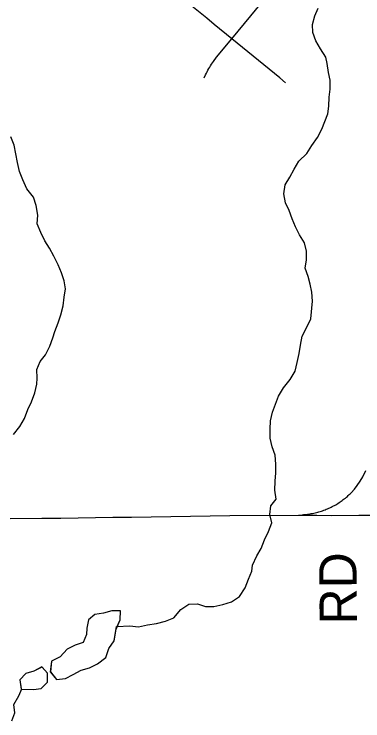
# Model space of a CAD drawing. Extents: x 0 to 34, y 0 to 22.
# Drawn here: x 4.023 to 4.288, y 16.545 to 17.083 of the extents above; entities that cross this region are included whole.
import ezdxf

# ---------------------------------------------------------------- set-up
doc = ezdxf.new("R2010")
doc.units = 0
for name, color, linetype in [('GM_X_County_Road', 7, 'Continuous'), ('GM_X_County_Road_Text', 7, 'Continuous'), ('GM_X_Minor_Lake', 7, 'Continuous'), ('GM_X_Minor_River', 7, 'Continuous'), ('GM_X_Township_Road', 7, 'Continuous')]:
    doc.layers.add(name, color=color, linetype=linetype)

msp = doc.modelspace()

# ---------------------------------------------------------------- linework, layer by layer
at = {"layer": 'GM_X_County_Road'}
for points in [[(4.23925, 16.70147), (4.24207, 16.70176), (4.24306, 16.70182), (4.24405, 16.7019), (4.24504, 16.702), (4.24602, 16.70212), (4.24701, 16.70225), (4.24798, 16.7024), (4.24896, 16.70256), (4.24994, 16.70275), (4.25091, 16.70295), (4.25188, 16.70317), (4.25284, 16.7034), (4.2538, 16.70365), (4.25475, 16.70392), (4.2557, 16.7042), (4.25665, 16.7045), (4.25759, 16.70482), (4.25852, 16.70515), (4.25945, 16.7055), (4.26037, 16.70587), (4.26129, 16.70625), (4.26219, 16.70665), (4.2631, 16.70706), (4.26399, 16.70749), (4.26488, 16.70794), (4.26576, 16.7084), (4.26663, 16.70888), (4.26749, 16.70937), (4.26834, 16.70987), (4.26919, 16.71039), (4.27002, 16.71093), (4.27085, 16.71148), (4.27166, 16.71204), (4.27247, 16.71262), (4.27326, 16.71321), (4.27405, 16.71382), (4.27482, 16.71444), (4.27559, 16.71507), (4.27634, 16.71571), (4.27708, 16.71638), (4.27781, 16.71705), (4.27853, 16.71773), (4.2792, 16.71844), (4.28174, 16.72128), (4.2838, 16.72389), (4.28601, 16.72726), (4.28808, 16.73053), (4.29031, 16.7355)], [(4.02021, 16.69885), (4.04429, 16.69913), (4.05869, 16.69922), (4.0981, 16.69978), (4.11241, 16.69996), (4.18717, 16.70107), (4.23925, 16.70147)], [(4.23925, 16.70147), (4.24572, 16.70137), (4.25309, 16.7013), (4.26422, 16.70121), (4.28499, 16.70134), (4.29571, 16.70137)]]:
    msp.add_lwpolyline(points, dxfattribs=at)
at = {"layer": 'GM_X_Minor_Lake'}
for points in [[(4.10101, 16.61559), (4.1037, 16.62167), (4.10392, 16.62851), (4.09747, 16.62874), (4.091, 16.62687), (4.08454, 16.62577), (4.07958, 16.6218), (4.07841, 16.61534), (4.07819, 16.61058), (4.07569, 16.60451), (4.06942, 16.60245), (4.06351, 16.59944), (4.05817, 16.59357), (4.05151, 16.59038), (4.05062, 16.58196)], [(4.10065, 16.61479), (4.1037, 16.62167), (4.10392, 16.62851), (4.09747, 16.62874), (4.091, 16.62687), (4.08454, 16.62577), (4.07958, 16.6218), (4.07841, 16.61534), (4.07819, 16.61058), (4.07569, 16.60451), (4.06942, 16.60245), (4.06351, 16.59944), (4.05817, 16.59357), (4.05151, 16.59038), (4.05066, 16.5823)], [(4.05089, 16.58201), (4.05542, 16.57647), (4.06207, 16.57719), (4.06798, 16.5802), (4.07407, 16.5834), (4.08035, 16.58527), (4.08644, 16.58828), (4.09292, 16.593), (4.09504, 16.59984), (4.09925, 16.6059), (4.10094, 16.61659)], [(4.05066, 16.5823), (4.05542, 16.57647), (4.06207, 16.57719), (4.06798, 16.5802), (4.07407, 16.5834), (4.08035, 16.58527), (4.08644, 16.58828), (4.09292, 16.593), (4.09504, 16.59984), (4.09925, 16.6059), (4.10065, 16.61479)], [(4.04428, 16.58597), (4.03817, 16.58265), (4.03209, 16.58097), (4.0275, 16.57605), (4.02844, 16.56906)], [(4.04408, 16.58585), (4.03817, 16.58265), (4.03209, 16.58097), (4.0275, 16.57605), (4.02842, 16.5692)], [(4.02844, 16.56906), (4.03791, 16.56877), (4.0438, 16.5695), (4.04858, 16.57423), (4.04842, 16.58107), (4.04428, 16.58597)], [(4.0289, 16.56904), (4.03791, 16.56877), (4.0438, 16.5695), (4.04858, 16.57423), (4.04842, 16.58107), (4.04436, 16.58587)]]:
    msp.add_lwpolyline(points, dxfattribs=at)
at = {"layer": 'GM_X_Minor_River'}
for points in [[(4.10113, 16.61659), (4.11118, 16.61731), (4.11764, 16.61639), (4.12447, 16.61793), (4.1313, 16.6191), (4.13813, 16.62084), (4.14439, 16.62333), (4.14987, 16.62963), (4.15593, 16.63364), (4.16238, 16.63386), (4.16866, 16.63198), (4.17493, 16.63181), (4.18176, 16.63336), (4.18821, 16.63547), (4.19446, 16.63949), (4.1986, 16.64616), (4.20123, 16.65264), (4.20367, 16.65874), (4.20422, 16.66349), (4.2076, 16.67035), (4.21081, 16.67607), (4.21344, 16.68255), (4.21644, 16.68903), (4.21907, 16.6955), (4.21752, 16.70196), (4.21825, 16.70843), (4.22222, 16.71358), (4.22123, 16.72043), (4.22158, 16.72727), (4.22212, 16.73374), (4.22209, 16.74021), (4.22149, 16.74705), (4.21918, 16.75351), (4.21782, 16.75997), (4.21779, 16.76682), (4.21795, 16.77329), (4.21943, 16.77976), (4.22394, 16.79195), (4.22789, 16.79824), (4.23299, 16.80454), (4.23676, 16.81102), (4.23825, 16.81749), (4.23974, 16.82434), (4.24066, 16.83081), (4.24195, 16.83766), (4.24553, 16.84433), (4.24873, 16.85081), (4.2498, 16.86413), (4.24939, 16.87097), (4.24822, 16.87706), (4.24668, 16.88295), (4.24437, 16.8894), (4.24529, 16.89568), (4.24526, 16.90234), (4.24371, 16.90861), (4.24007, 16.91468), (4.237, 16.92076), (4.2345, 16.92684), (4.23219, 16.9331), (4.22932, 16.93918), (4.22814, 16.94602), (4.22906, 16.95268), (4.23264, 16.95859), (4.23584, 16.96469), (4.23942, 16.97079), (4.24566, 16.97652), (4.24924, 16.9828), (4.25358, 16.98872), (4.25697, 16.995), (4.26147, 17.00681), (4.26221, 17.01252), (4.26255, 17.01937), (4.26328, 17.02546), (4.26325, 17.0323), (4.26208, 17.03819), (4.2611, 17.04504), (4.25994, 17.04979), (4.25592, 17.05624), (4.25228, 17.06231), (4.25016, 17.06877), (4.24975, 17.07485), (4.25162, 17.08133), (4.25425, 17.08723)], [(4.02275, 16.76268), (4.02747, 16.76898), (4.03105, 16.77508), (4.03348, 16.78174), (4.0363, 16.78765), (4.03893, 16.79451), (4.04042, 16.80098), (4.04059, 16.80573), (4.04037, 16.8122), (4.043, 16.81829), (4.04696, 16.82344), (4.05016, 16.82992), (4.0526, 16.8364), (4.05409, 16.84116), (4.05672, 16.84763), (4.05859, 16.85392), (4.06046, 16.86058), (4.06119, 16.86724), (4.06211, 16.87371), (4.06113, 16.8796), (4.0592, 16.88587), (4.0567, 16.89176), (4.05325, 16.89859), (4.05, 16.90448), (4.04636, 16.91017), (4.04348, 16.91644), (4.0406, 16.92308), (4.04114, 16.92974), (4.03978, 16.93696), (4.03785, 16.94342), (4.03269, 16.94968), (4.02981, 16.95651), (4.02731, 16.96297), (4.02575, 16.96981), (4.02439, 16.97646), (4.02322, 16.98293), (4.02053, 16.98919)], [(4.02149, 16.5449), (4.02374, 16.55099), (4.02295, 16.55746), (4.02672, 16.56394), (4.0289, 16.56924)]]:
    msp.add_lwpolyline(points, dxfattribs=at)
at = {"layer": 'GM_X_Township_Road'}
for points in [[(4.18848, 17.06394), (4.22107, 17.10352)], [(4.18848, 17.06394), (4.1752, 17.07484), (4.16948, 17.07953), (4.15188, 17.09398)], [(4.16761, 17.03428), (4.16863, 17.03646), (4.16922, 17.03765), (4.16983, 17.03883), (4.17046, 17.03999), (4.17111, 17.04115), (4.17179, 17.04229), (4.17248, 17.04342), (4.17319, 17.04455), (4.17392, 17.04566), (4.17453, 17.04654), (4.17703, 17.04996), (4.18848, 17.06394)], [(4.2294, 17.03043), (4.22493, 17.03408), (4.18848, 17.06394)]]:
    msp.add_lwpolyline(points, dxfattribs=at)

# ---------------------------------------------------------------- texts
at = {"layer": 'GM_X_County_Road_Text'}
msp.add_text('RD', height=0.028409, rotation=90.4891, dxfattribs=at).set_placement((4.2837, 16.61839))

doc.saveas('drawing.dxf')
